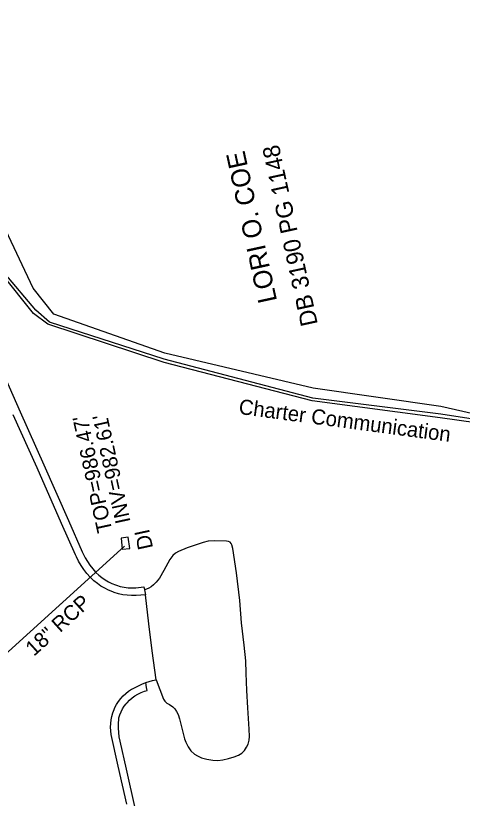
# Model space of a CAD drawing. Extents: x 1614427 to 1617186, y 896524 to 905462.
# Drawn here: x 1615858.2 to 1615976.5, y 904278.6 to 904485.6 of the extents above; entities that cross this region are included whole.
import ezdxf

# ---------------------------------------------------------------- set-up
doc = ezdxf.new("R2010")
doc.units = 0
for name, color, linetype in [('Exist Property Deed Book Text', 7, 'Continuous'), ('Exist Property Owner Text', 7, 'Continuous'), ('Exist Roads Curbs', 7, 'Continuous'), ('Exist Roads EOP Other', 7, 'Continuous'), ('Exist Roads Soil', 7, 'Continuous'), ('Exist Structure Minor Drop Inlet', 7, 'Continuous'), ('Exist Structure Minor Drop Inlet Text', 7, 'Continuous'), ('Exist Structure Minor Drop Inlet Top Elevation', 7, 'Continuous'), ('Exist Structure Minor Pipes RCP 18 Inch', 7, 'Continuous'), ('Exist Structure Minor Pipes RCP 18 Inch Invert', 7, 'Continuous'), ('Exist Structure Minor Pipes RCP 18 Inch Text', 7, 'Continuous'), ('Exist Utilities Power UG Cable SUE LOS B', 7, 'Continuous'), ('Exist Utilities TV UG Cable SUE LOS B', 7, 'Continuous'), ('Exist Utilities TV UG Cable SUE LOS B Text', 7, 'Continuous'), ('Exist Utilities TV UG FO Cable SUE LOS B', 7, 'Continuous')]:
    doc.layers.add(name, color=color, linetype=linetype)

msp = doc.modelspace()

# ---------------------------------------------------------------- linework, layer by layer
at = {"layer": 'Exist Roads Curbs'}
for points in [[(1615853.12, 904394.83), (1615859.38, 904380.83), (1615865.7, 904366.79), (1615872.17, 904352.07), (1615875.85, 904343.83), (1615876.09, 904343.31), (1615876.63, 904342.25), (1615877.23, 904341.24), (1615877.89, 904340.26), (1615878.61, 904339.33), (1615879.38, 904338.44), (1615879.47, 904338.35), (1615880.24, 904337.64), (1615881.04, 904337), (1615881.88, 904336.42), (1615882.75, 904335.9), (1615883.67, 904335.44), (1615884.61, 904335.04), (1615884.9, 904334.94), (1615885.92, 904334.64), (1615886.96, 904334.44), (1615887.97, 904334.31), (1615889.03, 904334.28), (1615890.05, 904334.3), (1615892.15, 904334.52)], [(1615893.5, 904257.65), (1615891.93, 904266.36), (1615889.96, 904275.68), (1615887.58, 904286.27), (1615885.87, 904293.7), (1615885.64, 904294.86), (1615885.5, 904296.02), (1615885.43, 904297.19), (1615885.44, 904298.37), (1615885.53, 904299.54), (1615885.57, 904299.9), (1615885.81, 904300.71), (1615886.13, 904301.49), (1615886.52, 904302.24), (1615886.98, 904302.96), (1615887.5, 904303.62), (1615887.72, 904303.86), (1615888.36, 904304.53), (1615889.06, 904305.14), (1615889.8, 904305.68), (1615890.59, 904306.16), (1615891.42, 904306.57), (1615892.28, 904306.9), (1615893.01, 904307.12)]]:
    msp.add_lwpolyline(points, dxfattribs=at)
at = {"layer": 'Exist Roads EOP Other'}
for points in [[(1615887.64, 904277.08), (1615885.33, 904287.12), (1615883.54, 904295.48), (1615883.41, 904296.44), (1615883.36, 904297.41), (1615883.39, 904298.37), (1615883.5, 904299.33), (1615883.68, 904300.28), (1615883.95, 904301.21), (1615884.29, 904302.11), (1615884.51, 904302.6), (1615884.95, 904303.44), (1615885.45, 904304.23), (1615886.03, 904304.98), (1615886.66, 904305.68), (1615887.35, 904306.33), (1615888.09, 904306.91), (1615888.88, 904307.43), (1615889.14, 904307.58), (1615890.34, 904308.22), (1615891.58, 904308.8), (1615892.66, 904309.24), (1615893.54, 904309.54), (1615894.44, 904309.76), (1615895.35, 904309.91), (1615895.41, 904309.92), (1615894.35, 904317.64), (1615893.49, 904324.72), (1615892.55, 904332.43), (1615890.09, 904332.25), (1615888.9, 904332.23), (1615887.76, 904332.3), (1615886.57, 904332.45), (1615885.42, 904332.71), (1615884.29, 904333.04), (1615883.9, 904333.18), (1615882.83, 904333.63), (1615881.8, 904334.15), (1615880.8, 904334.74), (1615879.85, 904335.4), (1615878.94, 904336.13), (1615878.09, 904336.91), (1615877.92, 904337.08), (1615877.06, 904338.06), (1615876.27, 904339.09), (1615875.54, 904340.17), (1615874.88, 904341.29), (1615874.29, 904342.45), (1615874.04, 904343.01), (1615870.35, 904351.26), (1615863.88, 904365.98), (1615857.57, 904380.02)], [(1615892.15, 904334.52), (1615892.35, 904333.78), (1615892.55, 904332.43)], [(1615893.01, 904307.12), (1615892.88, 904307.91), (1615892.66, 904309.24)]]:
    msp.add_lwpolyline(points, dxfattribs=at)
at = {"layer": 'Exist Roads Soil'}
msp.add_lwpolyline([(1615895.41, 904309.92), (1615897.36, 904304.81), (1615897.73, 904304.29), (1615898.26, 904303.81), (1615898.96, 904303.41), (1615899.79, 904302.81), (1615900.35, 904302.25), (1615900.8, 904301.57), (1615901.24, 904300.73), (1615901.58, 904299.64), (1615902.91, 904294.35), (1615903.22, 904293.43), (1615903.85, 904292.25), (1615904.57, 904291.16), (1615905.52, 904290.3), (1615906.35, 904289.85), (1615907.43, 904289.35), (1615908.84, 904288.94), (1615910.38, 904288.7), (1615911.75, 904288.61), (1615913.02, 904288.8), (1615914.59, 904289.17), (1615916.02, 904289.59), (1615917.21, 904289.98), (1615918.07, 904290.53), (1615918.8, 904291.25), (1615919.33, 904292.09), (1615919.72, 904292.91), (1615920.03, 904294), (1615920.11, 904294.95), (1615920.06, 904296.88), (1615919.69, 904302.51), (1615919.37, 904307.12), (1615919.25, 904311.69), (1615919.11, 904315), (1615918.69, 904319.12), (1615918.02, 904325.02), (1615917.53, 904330.93), (1615916.7, 904338.21), (1615915.72, 904344.71), (1615915.45, 904345.68), (1615915.3, 904346.02), (1615914.99, 904346.32), (1615914.57, 904346.5), (1615913.99, 904346.6), (1615910.72, 904346.73), (1615909.19, 904346.62), (1615907.83, 904346.3), (1615903.65, 904344.85), (1615901.29, 904343.91), (1615900.53, 904343.43), (1615899.82, 904342.83), (1615899, 904341.76), (1615897.48, 904338.89), (1615896.27, 904336.84), (1615895.44, 904335.81), (1615894.74, 904335.11), (1615894.09, 904334.57), (1615893.44, 904334.21), (1615892.84, 904333.94), (1615892.35, 904333.78)], dxfattribs=at)
at = {"layer": 'Exist Structure Minor Drop Inlet'}
msp.add_lwpolyline([(1615888.02, 904347.65), (1615886.11, 904347.43), (1615886.42, 904344.51), (1615888.41, 904344.71), (1615888.02, 904347.65)], dxfattribs=at)
at = {"layer": 'Exist Structure Minor Pipes RCP 18 Inch'}
msp.add_line((1615829.54, 904293.22), (1615887.06, 904345.26), dxfattribs=at)
msp.add_line((1615829.54, 904293.22), (1615887.06, 904345.26), dxfattribs=at)
at = {"layer": 'Exist Utilities Power UG Cable SUE LOS B'}
msp.add_lwpolyline([(1616024.8, 904379.75), (1616007.51, 904376.09), (1615983.58, 904379.37), (1615970.76, 904382.21), (1615936.94, 904387.13), (1615897.7, 904396.33), (1615868.35, 904406.71), (1615862.89, 904413.51), (1615851.92, 904436.53), (1615843.3, 904450.47), (1615836.53, 904457.93), (1615811.09, 904476.14), (1615780.1, 904485.64), (1615765.05, 904484.84), (1615750.44, 904471.86), (1615740.03, 904463.22)], dxfattribs=at)
at = {"layer": 'Exist Utilities TV UG Cable SUE LOS B'}
msp.add_lwpolyline([(1616027.58, 904363.35), (1616023.21, 904368.31), (1616017.83, 904371.19), (1615998.91, 904375.25), (1615970.55, 904379.25), (1615936.7, 904383.75), (1615897.49, 904393.93), (1615866.72, 904404.04), (1615862.97, 904406.89), (1615854.55, 904417.3), (1615840.06, 904422.53), (1615819.41, 904426.03), (1615794.82, 904424.38), (1615770.62, 904419.24), (1615748.65, 904413.39), (1615748.63, 904413.39)], dxfattribs=at)
at = {"layer": 'Exist Utilities TV UG FO Cable SUE LOS B'}
msp.add_lwpolyline([(1616082.03, 904205.63), (1616078.76, 904211.5), (1616072.95, 904217.64), (1616063.83, 904236.79), (1616050.03, 904274.65), (1616036.99, 904318.99), (1616023.92, 904368.58), (1616017.91, 904371.93), (1615998.76, 904375.92), (1615970.79, 904380.24), (1615936.88, 904384.46), (1615897.53, 904394.73), (1615867.22, 904404.56), (1615863.54, 904407.73), (1615855.35, 904417.46), (1615839.69, 904423.44), (1615819.45, 904426.72), (1615794.88, 904425.22), (1615770.33, 904420), (1615748.51, 904414.05)], dxfattribs=at)

# ---------------------------------------------------------------- texts
at = {"layer": 'Exist Property Deed Book Text'}
msp.add_text('DB 3190 PG 1148', height=4.5, rotation=102.2667, dxfattribs=at).set_placement((1615938.22, 904404.04))
at = {"layer": 'Exist Property Owner Text'}
msp.add_text('LORI O. COE', height=5, rotation=102.2667, dxfattribs=at).set_placement((1615927.44, 904410.21))
at = {"layer": 'Exist Structure Minor Drop Inlet Text'}
msp.add_text('DI', height=4, rotation=102.2667, dxfattribs=at).set_placement((1615894.62, 904344.86))
at = {"layer": 'Exist Structure Minor Drop Inlet Top Elevation'}
msp.add_text("TOP=986.47'", height=4, rotation=102.2667, dxfattribs=at).set_placement((1615883.83, 904349.33))
at = {"layer": 'Exist Structure Minor Pipes RCP 18 Inch Invert'}
msp.add_text("INV=982.61'", height=4, rotation=102.2667, dxfattribs=at).set_placement((1615888.65, 904351.74))
at = {"layer": 'Exist Structure Minor Pipes RCP 18 Inch Text'}
msp.add_text('18" RCP', height=4, rotation=42.1394, dxfattribs=at).set_placement((1615863.05, 904316.02))
at = {"layer": 'Exist Utilities TV UG Cable SUE LOS B Text'}
msp.add_text('Charter Communication', height=4, rotation=352.4299, dxfattribs=at).set_placement((1615917.1, 904380.3))

doc.saveas('drawing.dxf')
